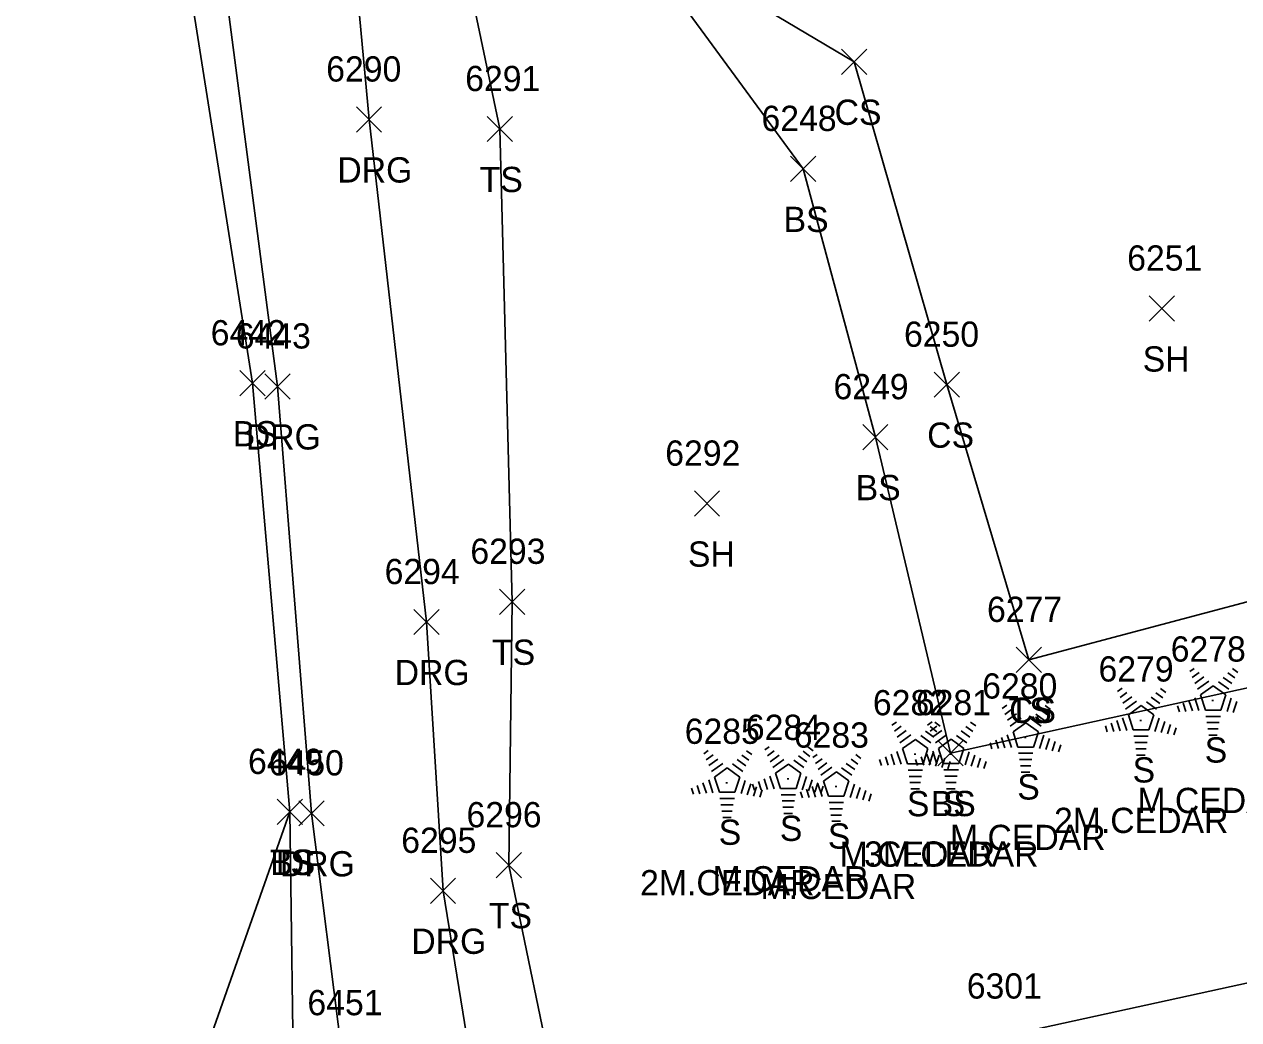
# Model space of a CAD drawing. Extents: x 1472233 to 1475777, y 540726 to 543442.
# Drawn here: x 1472346.8 to 1472443, y 541589.8 to 541668.7 of the extents above; entities that cross this region are included whole.
import ezdxf

# ---------------------------------------------------------------- set-up
doc = ezdxf.new("R2010")
doc.units = 0
for name, color, linetype in [('L_A', 7, 'Continuous'), ('L_C', 7, 'Continuous'), ('L_I', 7, 'Continuous'), ('L_TIC', 7, 'Continuous'), ('LBC', 7, 'Continuous'), ('LELB', 7, 'Continuous'), ('LTC', 7, 'Continuous'), ('R_A', 7, 'Continuous'), ('R_I', 7, 'Continuous'), ('R_TIC', 7, 'Continuous'), ('RDG', 7, 'Continuous')]:
    doc.layers.add(name, color=color, linetype=linetype)

msp = doc.modelspace()

# ---------------------------------------------------------------- linework, layer by layer
at = {"layer": 'L_TIC'}
for points in [[(1472411.587, 541664.699), (1472413.587, 541666.699)], [(1472413.587, 541664.699), (1472411.587, 541666.699)], [(1472383.499, 541659.373), (1472385.499, 541661.373)], [(1472385.499, 541659.373), (1472383.499, 541661.373)], [(1472407.544, 541656.214), (1472409.544, 541658.214)], [(1472409.544, 541656.214), (1472407.544, 541658.214)], [(1472435.951, 541645.152), (1472437.951, 541647.152)], [(1472437.951, 541645.152), (1472435.951, 541647.152)], [(1472363.901, 541639.229), (1472365.901, 541641.229)], [(1472365.901, 541639.229), (1472363.901, 541641.229)], [(1472418.922, 541639.116), (1472420.922, 541641.116)], [(1472420.922, 541639.116), (1472418.922, 541641.116)], [(1472413.256, 541634.96), (1472415.256, 541636.96)], [(1472415.256, 541634.96), (1472413.256, 541636.96)], [(1472399.917, 541629.695), (1472401.917, 541631.695)], [(1472401.917, 541629.695), (1472399.917, 541631.695)], [(1472384.476, 541621.917), (1472386.476, 541623.917)], [(1472386.476, 541621.917), (1472384.476, 541623.917)], [(1472425.411, 541617.317), (1472427.411, 541619.317)], [(1472427.411, 541617.317), (1472425.411, 541619.317)], [(1472425.411, 541617.317), (1472427.411, 541619.317)], [(1472427.411, 541617.317), (1472425.411, 541619.317)], [(1472419.205, 541609.928), (1472421.205, 541611.928)], [(1472421.205, 541609.928), (1472419.205, 541611.928)], [(1472419.205, 541609.928), (1472421.205, 541611.928)], [(1472421.205, 541609.928), (1472419.205, 541611.928)], [(1472366.865, 541605.271), (1472368.865, 541607.271)], [(1472368.865, 541605.271), (1472366.865, 541607.271)], [(1472366.865, 541605.271), (1472368.865, 541607.271)], [(1472368.865, 541605.271), (1472366.865, 541607.271)], [(1472384.225, 541601.047), (1472386.225, 541603.047)], [(1472386.225, 541601.047), (1472384.225, 541603.047)]]:
    msp.add_lwpolyline(points, dxfattribs=at)
at = {"layer": 'LBC'}
msp.add_lwpolyline([(1472424.321, 541588.475), (1472446.444, 541593.296), (1472479.876, 541600.421), (1472486.866, 541571.029), (1472432.03, 541559.026)], dxfattribs=at)
at = {"layer": 'LELB'}
for points in [[(1472436.391, 541801.492), (1472421.411, 541789.524), (1472401.228, 541772.53), (1472387.568, 541756.153), (1472381.39, 541744.301), (1472376.043, 541721.552), (1472378.297, 541690.008), (1472384.499, 541660.373), (1472385.476, 541622.917), (1472385.225, 541602.047), (1472389.103, 541583.282), (1472392.292, 541571.183), (1472400.004, 541561.87), (1472414.969, 541552.967), (1472430.215, 541550.577), (1472460.47, 541554.643), (1472482.624, 541564.355)], [(1472456.456, 541773.785), (1472441.328, 541777.081), (1472419.974, 541764.524), (1472393.226, 541741.709), (1472387.055, 541722.394), (1472387.861, 541691.003), (1472394.403, 541676.497), (1472412.587, 541665.699), (1472419.922, 541640.116), (1472426.411, 541618.317)], [(1472456.456, 541773.785), (1472442.306, 541768.52), (1472421.926, 541757.203), (1472400.904, 541734.529), (1472398.817, 541718.987), (1472396.131, 541693.56), (1472394.403, 541676.497), (1472408.544, 541657.214), (1472414.256, 541635.96), (1472420.205, 541610.928)], [(1472309.171, 541764.662), (1472314.543, 541746.809), (1472319.347, 541731.083), (1472317.7, 541714.573), (1472324.894, 541681.447), (1472336.459, 541670.808), (1472359.104, 541676.986), (1472364.901, 541640.229), (1472367.865, 541606.271), (1472368.212, 541581.125), (1472358.443, 541560.08), (1472342.193, 541534.656), (1472326.608, 541524.853), (1472298.945, 541532.206)], [(1472456.355, 541750.745), (1472468.133, 541714.403), (1472477.981, 541680.268), (1472488.5, 541653.393), (1472491.922, 541627.481), (1472471.349, 541622.246), (1472452.049, 541617.906), (1472420.205, 541610.928)], [(1472456.355, 541750.745), (1472459.339, 541711.408), (1472468.15, 541678.645), (1472475.778, 541649.719), (1472485.45, 541631.36), (1472468.299, 541627.822), (1472447.489, 541623.903), (1472426.411, 541618.317)], [(1472367.865, 541606.271), (1472352.188, 541561.68), (1472337.174, 541540.194), (1472324.056, 541530.564), (1472298.945, 541532.206)]]:
    msp.add_lwpolyline(points, dxfattribs=at)
at = {"layer": 'LTC'}
for p, q in [((1472439.162, 541617.383), (1472439.517, 541617.64)), ((1472439.372, 541616.917), (1472439.901, 541617.301)), ((1472442.189, 541617.275), (1472442.739, 541616.876)), ((1472442.56, 541617.623), (1472442.98, 541617.318)), ((1472439.581, 541616.451), (1472440.285, 541616.963)), ((1472439.791, 541615.986), (1472440.669, 541616.623)), ((1472440.015, 541615.531), (1472441.027, 541616.265)), ((1472441.027, 541616.265), (1472442.024, 541615.54)), ((1472441.447, 541616.578), (1472442.257, 541615.989)), ((1472441.818, 541616.926), (1472442.498, 541616.433)), ((1472433.449, 541615.802), (1472433.804, 541616.06)), ((1472433.659, 541615.337), (1472434.188, 541615.721)), ((1472433.869, 541614.871), (1472434.572, 541615.382)), ((1472436.106, 541615.346), (1472436.785, 541614.852)), ((1472436.477, 541615.694), (1472437.026, 541615.295)), ((1472436.848, 541616.042), (1472437.267, 541615.738)), ((1472439.561, 541615.311), (1472439.892, 541614.292)), ((1472440.015, 541615.531), (1472440.403, 541614.337)), ((1472442.024, 541615.54), (1472441.633, 541614.337)), ((1472424.311, 541614.453), (1472424.666, 541614.71)), ((1472424.521, 541613.987), (1472425.05, 541614.371)), ((1472427.338, 541614.345), (1472427.888, 541613.946)), ((1472427.709, 541614.693), (1472428.129, 541614.388)), ((1472434.078, 541614.405), (1472434.957, 541615.043)), ((1472434.303, 541613.95), (1472435.314, 541614.685)), ((1472435.314, 541614.685), (1472436.312, 541613.96)), ((1472435.734, 541614.997), (1472436.544, 541614.409)), ((1472438.195, 541614.662), (1472438.347, 541614.194)), ((1472438.65, 541614.878), (1472438.862, 541614.227)), ((1472439.105, 541615.095), (1472439.377, 541614.26)), ((1472441.633, 541614.337), (1472440.403, 541614.337)), ((1472442.462, 541615.269), (1472442.124, 541614.23)), ((1472442.906, 541615.019), (1472442.619, 541614.134)), ((1472415.564, 541613.129), (1472415.919, 541613.386)), ((1472418.4, 541613.136), (1472418.755, 541613.394)), ((1472418.963, 541613.369), (1472419.382, 541613.064)), ((1472421.799, 541613.377), (1472422.218, 541613.072)), ((1472424.73, 541613.521), (1472425.434, 541614.033)), ((1472424.94, 541613.056), (1472425.818, 541613.693)), ((1472426.596, 541613.648), (1472427.406, 541613.059)), ((1472426.967, 541613.996), (1472427.646, 541613.503)), ((1472433.393, 541613.515), (1472433.664, 541612.679)), ((1472433.848, 541613.731), (1472434.179, 541612.712)), ((1472434.303, 541613.95), (1472434.69, 541612.757)), ((1472436.312, 541613.96), (1472435.92, 541612.757)), ((1472436.749, 541613.689), (1472436.411, 541612.649)), ((1472437.194, 541613.438), (1472436.906, 541612.554)), ((1472441.595, 541613.837), (1472440.45, 541613.837)), ((1472415.774, 541612.663), (1472416.303, 541613.047)), ((1472415.983, 541612.197), (1472416.687, 541612.709)), ((1472418.22, 541612.672), (1472418.9, 541612.179)), ((1472418.591, 541613.021), (1472419.141, 541612.622)), ((1472418.61, 541612.671), (1472419.139, 541613.055)), ((1472418.82, 541612.205), (1472419.523, 541612.716)), ((1472421.057, 541612.68), (1472421.736, 541612.186)), ((1472421.427, 541613.028), (1472421.977, 541612.629)), ((1472425.164, 541612.601), (1472426.176, 541613.335)), ((1472425.164, 541612.601), (1472425.551, 541611.407)), ((1472426.176, 541613.335), (1472427.173, 541612.61)), ((1472427.173, 541612.61), (1472426.782, 541611.407)), ((1472432.482, 541613.081), (1472432.634, 541612.613)), ((1472432.937, 541613.298), (1472433.149, 541612.646)), ((1472435.92, 541612.757), (1472434.69, 541612.757)), ((1472437.638, 541613.188), (1472437.401, 541612.459)), ((1472438.082, 541612.938), (1472437.896, 541612.364)), ((1472441.511, 541613.337), (1472440.523, 541613.337)), ((1472441.427, 541612.837), (1472440.595, 541612.837)), ((1472405.501, 541611.175), (1472405.855, 541611.433)), ((1472416.193, 541611.732), (1472417.071, 541612.369)), ((1472416.418, 541611.277), (1472417.429, 541612.011)), ((1472417.429, 541612.011), (1472418.426, 541611.286)), ((1472417.849, 541612.324), (1472418.659, 541611.735)), ((1472419.029, 541611.739), (1472419.907, 541612.377)), ((1472419.254, 541611.284), (1472420.265, 541612.019)), ((1472420.265, 541612.019), (1472421.262, 541611.294)), ((1472420.685, 541612.332), (1472421.495, 541611.743)), ((1472423.344, 541611.732), (1472423.496, 541611.264)), ((1472423.799, 541611.948), (1472424.011, 541611.297)), ((1472424.254, 541612.165), (1472424.526, 541611.33)), ((1472424.71, 541612.381), (1472425.041, 541611.362)), ((1472427.611, 541612.339), (1472427.273, 541611.3)), ((1472428.055, 541612.089), (1472427.768, 541611.204)), ((1472428.5, 541611.839), (1472428.263, 541611.109)), ((1472428.944, 541611.588), (1472428.757, 541611.014)), ((1472435.882, 541612.257), (1472434.737, 541612.257)), ((1472435.798, 541611.757), (1472434.81, 541611.757)), ((1472441.343, 541612.337), (1472440.668, 541612.337)), ((1472400.654, 541610.865), (1472401.009, 541611.123)), ((1472400.864, 541610.4), (1472401.393, 541610.784)), ((1472403.681, 541610.757), (1472404.231, 541610.358)), ((1472404.053, 541611.106), (1472404.472, 541610.801)), ((1472405.71, 541610.71), (1472406.239, 541611.094)), ((1472405.92, 541610.244), (1472406.624, 541610.755)), ((1472408.157, 541610.719), (1472408.836, 541610.225)), ((1472408.528, 541611.067), (1472409.077, 541610.668)), ((1472408.899, 541611.415), (1472409.318, 541611.111)), ((1472409.301, 541610.564), (1472409.656, 541610.822)), ((1472409.511, 541610.099), (1472410.04, 541610.483)), ((1472412.699, 541610.805), (1472413.119, 541610.5)), ((1472415.052, 541610.624), (1472415.264, 541609.973)), ((1472415.508, 541610.841), (1472415.779, 541610.006)), ((1472415.963, 541611.057), (1472416.294, 541610.038)), ((1472416.418, 541611.277), (1472416.805, 541610.083)), ((1472417.888, 541610.632), (1472418.1, 541609.981)), ((1472418.426, 541611.286), (1472418.035, 541610.083)), ((1472418.344, 541610.849), (1472418.615, 541610.013)), ((1472418.864, 541611.015), (1472418.526, 541609.976)), ((1472418.799, 541611.065), (1472419.13, 541610.046)), ((1472419.308, 541610.765), (1472419.021, 541609.88)), ((1472419.254, 541611.284), (1472419.641, 541610.091)), ((1472419.753, 541610.515), (1472419.516, 541609.785)), ((1472421.262, 541611.294), (1472420.871, 541610.091)), ((1472421.7, 541611.023), (1472421.362, 541609.983)), ((1472422.145, 541610.773), (1472421.857, 541609.888)), ((1472422.589, 541610.523), (1472422.352, 541609.793)), ((1472426.782, 541611.407), (1472425.551, 541611.407)), ((1472426.744, 541610.907), (1472425.599, 541610.907)), ((1472435.714, 541611.257), (1472434.883, 541611.257)), ((1472435.631, 541610.757), (1472434.956, 541610.757)), ((1472401.074, 541609.934), (1472401.777, 541610.445)), ((1472401.283, 541609.468), (1472402.161, 541610.106)), ((1472401.508, 541609.013), (1472402.519, 541609.748)), ((1472402.519, 541609.748), (1472403.516, 541609.023)), ((1472402.939, 541610.061), (1472403.749, 541609.472)), ((1472403.311, 541610.409), (1472403.99, 541609.915)), ((1472406.129, 541609.778), (1472407.008, 541610.416)), ((1472406.354, 541609.323), (1472407.366, 541610.058)), ((1472407.366, 541610.058), (1472408.363, 541609.333)), ((1472407.786, 541610.37), (1472408.595, 541609.782)), ((1472409.72, 541609.633), (1472410.424, 541610.144)), ((1472409.93, 541609.167), (1472410.808, 541609.805)), ((1472411.586, 541609.76), (1472412.396, 541609.171)), ((1472411.957, 541610.108), (1472412.637, 541609.614)), ((1472412.328, 541610.456), (1472412.878, 541610.057)), ((1472414.597, 541610.408), (1472414.749, 541609.94)), ((1472418.035, 541610.083), (1472416.805, 541610.083)), ((1472417.997, 541609.583), (1472416.852, 541609.583)), ((1472417.433, 541610.416), (1472417.585, 541609.948)), ((1472420.871, 541610.091), (1472419.641, 541610.091)), ((1472420.833, 541609.591), (1472419.688, 541609.591)), ((1472420.197, 541610.264), (1472420.01, 541609.69)), ((1472423.033, 541610.272), (1472422.847, 541609.698)), ((1472426.66, 541610.407), (1472425.671, 541610.407)), ((1472426.576, 541609.907), (1472425.744, 541609.907)), ((1472400.598, 541608.578), (1472400.869, 541607.742)), ((1472401.053, 541608.794), (1472401.384, 541607.775)), ((1472401.508, 541609.013), (1472401.895, 541607.82)), ((1472403.516, 541609.023), (1472403.125, 541607.82)), ((1472403.954, 541608.752), (1472403.616, 541607.712)), ((1472404.989, 541608.671), (1472405.2, 541608.019)), ((1472405.444, 541608.888), (1472405.715, 541608.052)), ((1472405.899, 541609.104), (1472406.23, 541608.085)), ((1472406.354, 541609.323), (1472406.741, 541608.13)), ((1472408.363, 541609.333), (1472407.972, 541608.13)), ((1472408.8, 541609.062), (1472408.462, 541608.022)), ((1472409.245, 541608.811), (1472408.957, 541607.927)), ((1472409.689, 541608.561), (1472409.452, 541607.832)), ((1472410.154, 541608.712), (1472411.166, 541609.447)), ((1472410.154, 541608.712), (1472410.542, 541607.519)), ((1472411.166, 541609.447), (1472412.163, 541608.722)), ((1472412.163, 541608.722), (1472411.772, 541607.519)), ((1472417.913, 541609.083), (1472416.925, 541609.083)), ((1472417.829, 541608.583), (1472416.998, 541608.583)), ((1472420.749, 541609.091), (1472419.761, 541609.091)), ((1472420.665, 541608.591), (1472419.834, 541608.591)), ((1472426.492, 541609.407), (1472425.817, 541609.407)), ((1472399.687, 541608.144), (1472399.839, 541607.676)), ((1472400.142, 541608.361), (1472400.354, 541607.709)), ((1472403.125, 541607.82), (1472401.895, 541607.82)), ((1472404.399, 541608.501), (1472404.111, 541607.617)), ((1472404.533, 541608.454), (1472404.685, 541607.986)), ((1472404.843, 541608.251), (1472404.606, 541607.522)), ((1472405.287, 541608.001), (1472405.101, 541607.427)), ((1472407.972, 541608.13), (1472406.741, 541608.13)), ((1472407.933, 541607.63), (1472406.789, 541607.63)), ((1472408.334, 541607.844), (1472408.486, 541607.376)), ((1472408.789, 541608.06), (1472409.001, 541607.409)), ((1472409.244, 541608.277), (1472409.516, 541607.441)), ((1472409.7, 541608.493), (1472410.031, 541607.474)), ((1472410.134, 541608.311), (1472409.947, 541607.737)), ((1472412.601, 541608.451), (1472412.263, 541607.411)), ((1472413.045, 541608.201), (1472412.758, 541607.316)), ((1472413.49, 541607.951), (1472413.253, 541607.221)), ((1472413.934, 541607.7), (1472413.747, 541607.126)), ((1472417.745, 541608.083), (1472417.07, 541608.083)), ((1472420.582, 541608.091), (1472419.907, 541608.091)), ((1472403.087, 541607.32), (1472401.942, 541607.32)), ((1472403.003, 541606.82), (1472402.015, 541606.82)), ((1472407.849, 541607.13), (1472406.861, 541607.13)), ((1472407.766, 541606.63), (1472406.934, 541606.63)), ((1472411.772, 541607.519), (1472410.542, 541607.519)), ((1472411.734, 541607.019), (1472410.589, 541607.019)), ((1472402.919, 541606.32), (1472402.088, 541606.32)), ((1472402.836, 541605.82), (1472402.161, 541605.82)), ((1472407.682, 541606.13), (1472407.007, 541606.13)), ((1472411.65, 541606.519), (1472410.662, 541606.519)), ((1472411.566, 541606.019), (1472410.734, 541606.019)), ((1472411.482, 541605.519), (1472410.807, 541605.519))]:
    msp.add_line(p, q, dxfattribs=at)
at = {"layer": 'R_TIC'}
for points in [[(1472373.14, 541660.129), (1472375.14, 541662.129)], [(1472375.14, 541660.129), (1472373.14, 541662.129)], [(1472365.888, 541638.978), (1472367.888, 541640.978)], [(1472367.888, 541638.978), (1472365.888, 541640.978)], [(1472377.683, 541620.312), (1472379.683, 541622.312)], [(1472379.683, 541620.312), (1472377.683, 541622.312)], [(1472368.587, 541605.155), (1472370.587, 541607.155)], [(1472370.587, 541605.155), (1472368.587, 541607.155)], [(1472379, 541599.019), (1472381, 541601.019)], [(1472381, 541599.019), (1472379, 541601.019)]]:
    msp.add_lwpolyline(points, dxfattribs=at)
at = {"layer": 'RDG'}
for points in [[(1472458.476, 541813.052), (1472448.097, 541812.754), (1472433.314, 541805.765), (1472418.45, 541793.865), (1472396.988, 541775.056), (1472383.579, 541758.581), (1472377.023, 541748.043), (1472369.478, 541723.305), (1472371.476, 541689.861), (1472374.14, 541661.129), (1472378.683, 541621.312), (1472380, 541600.019), (1472383.251, 541579.962), (1472388.389, 541568.427), (1472396.047, 541559.533), (1472413.232, 541549.278), (1472429.514, 541545.681), (1472464.232, 541550.412), (1472485.309, 541561.603)], [(1472361.8, 541678.978), (1472366.888, 541639.978), (1472369.587, 541606.155), (1472371.996, 541587.156), (1472376.435, 541569.302), (1472385.81, 541553.46), (1472408.905, 541538.183), (1472426.475, 541533.25), (1472462.11, 541538.206), (1472481.68, 541547.368), (1472493.62, 541555.911)]]:
    msp.add_lwpolyline(points, dxfattribs=at)

# ---------------------------------------------------------------- texts
at = {"layer": 'L_A'}
for s, p in [('CS', (1472411.028, 541660.699)), ('TS', (1472382.908, 541655.373)), ('BS', (1472406.985, 541652.214)), ('SH', (1472435.439, 541641.152)), ('BS', (1472363.342, 541635.229)), ('CS', (1472418.363, 541635.116)), ('BS', (1472412.697, 541630.96)), ('SH', (1472399.405, 541625.695)), ('TS', (1472383.885, 541617.917)), ('TS', (1472424.821, 541613.317)), ('CS', (1472424.852, 541613.317)), ('S', (1472440.353, 541610.174)), ('S', (1472434.64, 541608.594)), ('S', (1472425.502, 541607.244)), ('S', (1472416.755, 541605.92)), ('BS', (1472418.646, 541605.928)), ('BS', (1472418.646, 541605.928)), ('S', (1472419.591, 541605.928)), ('S', (1472401.845, 541603.657)), ('S', (1472406.691, 541603.967)), ('S', (1472410.492, 541603.356)), ('TS', (1472366.275, 541601.271)), ('BS', (1472366.306, 541601.271)), ('TS', (1472383.635, 541597.047))]:
    msp.add_text(s, height=2, dxfattribs=at).set_placement(p)
at = {"layer": 'L_C'}
for s, p in [('M.CEDAR', (1472435.022, 541606.174)), ('2M.CEDAR', (1472428.412, 541604.594)), ('M.CEDAR', (1472420.171, 541603.244)), ('M.CEDAR', (1472411.424, 541601.92)), ('3M.CEDAR', (1472413.363, 541601.928)), ('M.CEDAR', (1472401.361, 541599.967)), ('2M.CEDAR', (1472395.617, 541599.657)), ('M.CEDAR', (1472405.161, 541599.356))]:
    msp.add_text(s, height=2, dxfattribs=at).set_placement(p)
at = {"layer": 'L_I'}
for s, p in [('6291', (1472381.759, 541663.373)), ('6248', (1472405.237, 541660.214)), ('6251', (1472434.211, 541649.152)), ('6442', (1472361.594, 541643.229)), ('6250', (1472416.528, 541643.116)), ('6249', (1472410.941, 541638.96)), ('6292', (1472397.61, 541633.695)), ('6293', (1472382.169, 541625.917)), ('6277', (1472423.104, 541621.317)), ('6277', (1472423.104, 541621.317)), ('6278', (1472437.66, 541618.174)), ('6279', (1472431.939, 541616.594)), ('6280', (1472422.722, 541615.244)), ('6282', (1472414.062, 541613.92)), ('6281', (1472417.465, 541613.928)), ('6281', (1472417.465, 541613.928)), ('6281', (1472417.465, 541613.928)), ('6285', (1472399.152, 541611.657)), ('6284', (1472403.998, 541611.967)), ('6283', (1472407.799, 541611.356)), ('6449', (1472364.55, 541609.271)), ('6449', (1472364.55, 541609.271)), ('6296', (1472381.863, 541605.047)), ('6301', (1472421.502, 541591.475)), ('6301', (1472421.502, 541591.475))]:
    msp.add_text(s, height=2, dxfattribs=at).set_placement(p)
at = {"layer": 'LTC'}
for p in [(1472440.91, 541615.278), (1472435.197, 541613.698), (1472426.059, 541612.348), (1472417.312, 541611.024), (1472420.148, 541611.032), (1472402.402, 541608.761), (1472407.248, 541609.071), (1472411.049, 541608.46)]:
    msp.add_text('.', height=1.037, rotation=270, dxfattribs=at).set_placement(p)
at = {"layer": 'R_A'}
for p in [(1472371.628, 541656.129), (1472364.376, 541634.978), (1472376.171, 541616.312), (1472367.076, 541601.155), (1472377.489, 541595.019)]:
    msp.add_text('DRG', height=2, dxfattribs=at).set_placement(p)
at = {"layer": 'R_I'}
for s, p in [('6290', (1472370.746, 541664.129)), ('6443', (1472363.581, 541642.978)), ('6294', (1472375.376, 541624.312)), ('6450', (1472366.194, 541609.155)), ('6295', (1472376.693, 541603.019)), ('6451', (1472369.256, 541590.156))]:
    msp.add_text(s, height=2, dxfattribs=at).set_placement(p)

doc.saveas('drawing.dxf')
